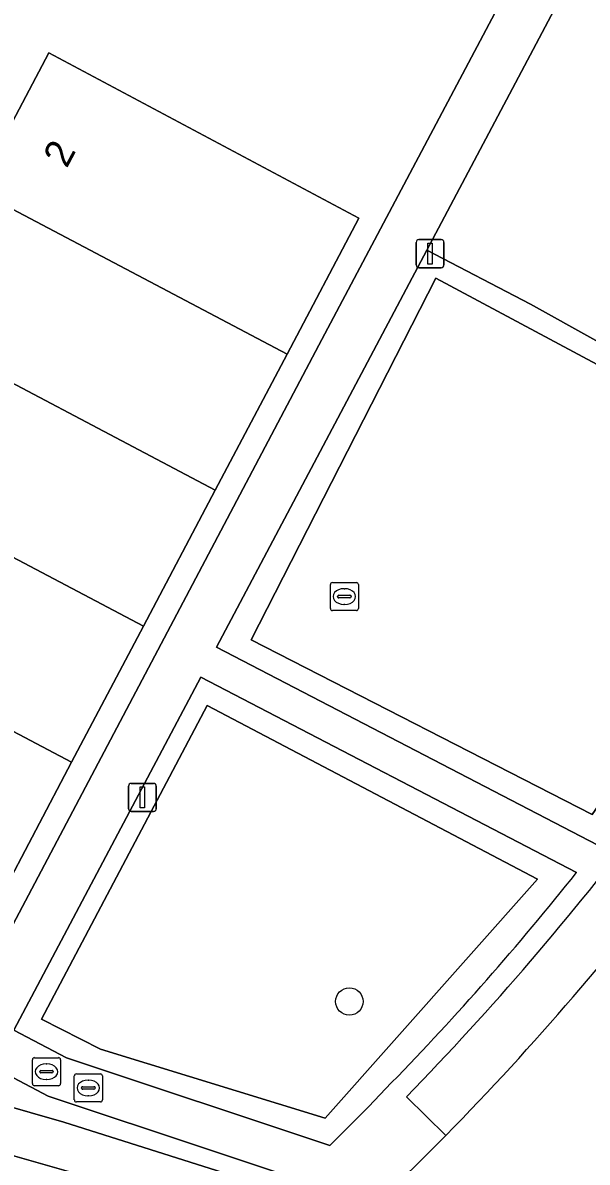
# Model space of a CAD drawing. Extents: x 160455 to 162082, y 388339 to 389736.
# Drawn here: x 160968.58 to 160988.69, y 389447.27 to 389487.88 of the extents above; entities that cross this region are included whole.
import ezdxf

# ---------------------------------------------------------------- set-up
doc = ezdxf.new("R2010")
doc.units = 0
for name, color, linetype in [('IMGEO_Boom', 7, 'Continuous'), ('IMGEO_Erf', 7, 'Continuous'), ('IMGEO_Gemengd_bos', 7, 'Continuous'), ('IMGEO_Groenvoorziening', 7, 'Continuous'), ('IMGEO_Haag', 7, 'Continuous'), ('IMGEO_Lichtmast', 7, 'Continuous'), ('IMGEO_Oever', 7, 'Continuous'), ('IMGEO_Pand', 7, 'Continuous'), ('IMGEO_Pand_nummerreeks', 7, 'Continuous'), ('IMGEO_Parkeervlak_halfverhard', 7, 'Continuous'), ('IMGEO_Rijbaan_lokaal_gesloten', 7, 'Continuous'), ('IMGEO_Rioolput', 7, 'Continuous'), ('IMGEO_Voetpad_open', 7, 'Continuous'), ('IMGEO_Waterloop', 7, 'Continuous')]:
    doc.layers.add(name, color=color, linetype=linetype)

msp = doc.modelspace()

# ---------------------------------------------------------------- linework, layer by layer
at = {"layer": 'IMGEO_Boom'}
msp.add_circle((160980.213, 389452.994), 0.489, dxfattribs=at)
at = {"layer": 'IMGEO_Erf'}
for points in [[(160965.969, 389451.479), (160979.236, 389476.589), (160996.483, 389509.148), (160954.107, 389516.345)], [(160966.92, 389481.921), (160969.5, 389486.807), (160980.554, 389480.924), (160977.995, 389476.075), (160975.435, 389471.227), (160972.876, 389466.378), (160970.317, 389461.529), (160967.757, 389456.681)]]:
    msp.add_lwpolyline(points, dxfattribs=at)
at = {"layer": 'IMGEO_Gemengd_bos'}
msp.add_lwpolyline([(160979.931, 389444.523), (160981.153, 389445.737), (160969.485, 389449.619), (160965.969, 389451.479), (160965.227, 389450.075), (160970.04, 389448.696), (160976.899, 389446.52)], dxfattribs=at)
at = {"layer": 'IMGEO_Groenvoorziening'}
for points in [[(161019.769, 389505.154), (161018.079, 389505.426), (160998.354, 389508.831), (160982.975, 389479.779), (160986.663, 389477.857), (160997.988, 389471.555)], [(160996.988, 389471.452), (160983.29, 389478.783), (160976.71, 389465.886), (160988.867, 389459.666)], [(160996.988, 389471.452), (160988.867, 389459.666), (160976.71, 389465.886), (160983.29, 389478.783)], [(160986.923, 389457.351), (160975.152, 389463.548), (160969.249, 389452.363), (160971.35, 389451.297), (160979.348, 389448.834)], [(160986.923, 389457.351), (160979.348, 389448.834), (160971.35, 389451.297), (160969.249, 389452.363), (160975.152, 389463.548)]]:
    msp.add_lwpolyline(points, close=True, dxfattribs=at)
for points in [[(160995.011, 389466.963), (160997.988, 389471.555), (160986.663, 389477.857), (160982.975, 389479.779), (160975.482, 389465.625), (160989.071, 389458.569)], [(160988.306, 389457.593), (160974.918, 389464.559), (160968.252, 389451.968), (160970.135, 389450.988), (160979.522, 389447.865), (160980.891, 389449.239), (160981.72, 389450.103)]]:
    msp.add_lwpolyline(points, dxfattribs=at)
for centre, radius, start, end in [((160910.839, 389519.07), 98.897, 315.78428, 321.56502), ((160919.85, 389511.68), 96.758, 314.36242, 326.23968)]:
    msp.add_arc(centre, radius, start, end, dxfattribs=at)
at = {"layer": 'IMGEO_Haag'}
for points in [[(160995.011, 389466.963), (160997.988, 389471.555), (160986.663, 389477.857), (160982.975, 389479.779), (160975.482, 389465.625), (160989.071, 389458.569)], [(160988.306, 389457.593), (160974.918, 389464.559), (160968.252, 389451.968), (160970.135, 389450.988), (160979.522, 389447.865), (160980.891, 389449.239), (160981.72, 389450.103)]]:
    msp.add_lwpolyline(points, dxfattribs=at)
for points in [[(160996.988, 389471.452), (160988.867, 389459.666), (160976.71, 389465.886), (160983.29, 389478.783)], [(160986.923, 389457.351), (160979.348, 389448.834), (160971.35, 389451.297), (160969.249, 389452.363), (160975.152, 389463.548)]]:
    msp.add_lwpolyline(points, close=True, dxfattribs=at)
msp.add_arc((160910.839, 389519.07), 98.897, 315.78428, 321.56502, dxfattribs=at)
at = {"layer": 'IMGEO_Lichtmast'}
for p, q in [((160982.593, 389479.254), (160982.593, 389480.054)), ((160982.593, 389480.054), (160982.593, 389479.254)), ((160982.693, 389480.154), (160983.483, 389480.154)), ((160983.483, 389480.154), (160982.693, 389480.154)), ((160983.583, 389480.054), (160983.583, 389479.254)), ((160983.583, 389479.254), (160983.583, 389480.054)), ((160983.483, 389479.154), (160982.693, 389479.154)), ((160982.693, 389479.154), (160983.483, 389479.154)), ((160972.342, 389459.869), (160972.342, 389460.669)), ((160972.342, 389460.669), (160972.342, 389459.869)), ((160972.442, 389460.769), (160973.232, 389460.769)), ((160973.232, 389460.769), (160972.442, 389460.769)), ((160973.332, 389460.669), (160973.332, 389459.869)), ((160973.332, 389459.869), (160973.332, 389460.669)), ((160973.232, 389459.769), (160972.442, 389459.769)), ((160972.442, 389459.769), (160973.232, 389459.769))]:
    msp.add_line(p, q, dxfattribs=at)
for points in [[(160983.013, 389480.029), (160983.163, 389480.029), (160983.163, 389479.279), (160983.013, 389479.279), (160983.013, 389480.029)], [(160972.762, 389460.644), (160972.912, 389460.644), (160972.912, 389459.894), (160972.762, 389459.894), (160972.762, 389460.644)]]:
    msp.add_lwpolyline(points, dxfattribs=at)
for centre, start, end in [((160982.693, 389480.054), 90, 180), ((160982.693, 389480.054), 90, 180), ((160983.483, 389480.054), 0, 90), ((160983.483, 389480.054), 360, 90), ((160982.693, 389479.254), 180, 270), ((160982.693, 389479.254), 180, 270), ((160983.483, 389479.254), 270, 0), ((160983.483, 389479.254), 270, 0), ((160972.442, 389460.669), 90, 180), ((160972.442, 389460.669), 90, 180), ((160973.232, 389460.669), 0, 90), ((160973.232, 389460.669), 360, 90), ((160972.442, 389459.869), 180, 270), ((160972.442, 389459.869), 180, 270), ((160973.232, 389459.869), 270, 0), ((160973.232, 389459.869), 270, 0)]:
    msp.add_arc(centre, 0.1, start, end, dxfattribs=at)
at = {"layer": 'IMGEO_Oever'}
msp.add_lwpolyline([(160920.954, 389469.146), (160921.418, 389470.104), (160946.96, 389455.969), (160953.752, 389452.718), (160957.293, 389450.919), (160964.375, 389448.597), (160974.534, 389445.694), (160974.301, 389444.475), (160959.847, 389448.539), (160955.9, 389449.874)], close=True, dxfattribs=at)
msp.add_lwpolyline([(160976.899, 389446.52), (160970.04, 389448.696), (160965.227, 389450.075), (160959.085, 389451.836), (160947.623, 389457.049)], dxfattribs=at)
at = {"layer": 'IMGEO_Pand'}
for points in [[(160969.5, 389486.807), (160966.92, 389481.921), (160977.995, 389476.075), (160980.554, 389480.924)], [(160966.92, 389481.921), (160964.359, 389477.073), (160975.435, 389471.227), (160977.995, 389476.075)], [(160964.359, 389477.073), (160961.034, 389478.829), (160958.595, 389474.21), (160961.92, 389472.454), (160961.799, 389472.225), (160972.876, 389466.378), (160975.435, 389471.227)], [(160961.799, 389472.225), (160959.238, 389467.377), (160970.317, 389461.529), (160972.876, 389466.378)], [(160959.238, 389467.377), (160956.678, 389462.529), (160967.757, 389456.681), (160970.317, 389461.529)]]:
    msp.add_lwpolyline(points, close=True, dxfattribs=at)
at = {"layer": 'IMGEO_Parkeervlak_halfverhard'}
msp.add_lwpolyline([(160982.25, 389449.599), (160983.656, 389448.223)], dxfattribs=at)
for centre, radius, start, end in [((160906.545, 389523.191), 105.579, 315.81091, 322.92483), ((160909.107, 389521.245), 104.353, 315.59281, 322.96276)]:
    msp.add_arc(centre, radius, start, end, dxfattribs=at)
at = {"layer": 'IMGEO_Rijbaan_lokaal_gesloten'}
msp.add_lwpolyline([(160983.656, 389448.223), (160981.153, 389445.737), (160979.931, 389444.523), (160978.231, 389442.835), (160976.415, 389441.243), (160970.615, 389436.623), (160968.715, 389435.242), (160968.479, 389435.163), (160974.579, 389430.703)], dxfattribs=at)
for centre, radius, start, end in [((160923.121, 389508.736), 90.562, 314.03763, 326.64702), ((160909.107, 389521.245), 104.353, 315.59281, 322.96276)]:
    msp.add_arc(centre, radius, start, end, dxfattribs=at)
at = {"layer": 'IMGEO_Rioolput'}
for p, q in [((160979.536, 389467.005), (160979.536, 389467.857)), ((160979.611, 389467.931), (160980.463, 389467.931)), ((160980.024, 389467.711), (160980.049, 389467.711)), ((160980.537, 389467.857), (160980.537, 389467.005)), ((160979.795, 389467.425), (160979.795, 389467.437)), ((160980.233, 389467.388), (160979.835, 389467.388)), ((160979.838, 389467.474), (160980.236, 389467.474)), ((160980.279, 389467.437), (160980.279, 389467.425)), ((160980.463, 389466.931), (160979.611, 389466.931)), ((160980.047, 389467.151), (160980.022, 389467.151)), ((160968.92, 389450.067), (160968.92, 389450.919)), ((160968.995, 389450.993), (160969.847, 389450.993)), ((160969.408, 389450.773), (160969.433, 389450.773)), ((160969.921, 389450.919), (160969.921, 389450.067)), ((160969.179, 389450.487), (160969.179, 389450.499)), ((160969.617, 389450.45), (160969.219, 389450.45)), ((160969.222, 389450.536), (160969.62, 389450.536)), ((160969.431, 389450.213), (160969.406, 389450.213)), ((160969.663, 389450.499), (160969.663, 389450.487)), ((160970.413, 389449.488), (160970.413, 389450.34)), ((160970.488, 389450.414), (160971.34, 389450.414)), ((160971.414, 389450.34), (160971.414, 389449.488)), ((160969.847, 389449.993), (160968.995, 389449.993)), ((160970.672, 389449.908), (160970.672, 389449.92)), ((160971.11, 389449.871), (160970.712, 389449.871)), ((160970.715, 389449.957), (160971.113, 389449.957)), ((160970.901, 389450.194), (160970.926, 389450.194)), ((160971.156, 389449.92), (160971.156, 389449.908)), ((160971.34, 389449.414), (160970.488, 389449.414)), ((160970.924, 389449.634), (160970.899, 389449.634))]:
    msp.add_line(p, q, dxfattribs=at)
for points in [[(160979.536, 389467.005), (160979.536, 389467.857)], [(160979.611, 389467.931), (160980.463, 389467.931)], [(160980.537, 389467.857), (160980.537, 389467.005)], [(160980.463, 389466.931), (160979.611, 389466.931)], [(160968.92, 389450.067), (160968.92, 389450.919)], [(160968.995, 389450.993), (160969.847, 389450.993)], [(160969.921, 389450.919), (160969.921, 389450.067)], [(160970.413, 389449.488), (160970.413, 389450.34)], [(160970.488, 389450.414), (160971.34, 389450.414)], [(160971.414, 389450.34), (160971.414, 389449.488)], [(160969.847, 389449.993), (160968.995, 389449.993)], [(160971.34, 389449.414), (160970.488, 389449.414)]]:
    msp.add_lwpolyline(points, dxfattribs=at)
for centre, radius, start, end in [((160979.613, 389467.855), 0.0765, 91.552, 178.448), ((160979.613, 389467.855), 0.0765, 91.552, 178.448), ((160980.461, 389467.855), 0.0765, 1.552, 88.448), ((160980.461, 389467.855), 0.0765, 1.552, 88.448), ((160979.835, 389467.434), 0.0403, 85.8775, 175.7526), ((160979.832, 389467.424), 0.0366, 178.938, 274.7102), ((160980.236, 389467.431), 0.043, 264.8664, 352.4533), ((160980.24, 389467.436), 0.0386, 1.7309, 96.639), ((160979.613, 389467.007), 0.0765, 181.552, 268.448), ((160979.613, 389467.007), 0.0765, 181.552, 268.448), ((160980.461, 389467.007), 0.0765, 271.552, 358.448), ((160980.461, 389467.007), 0.0765, 271.552, 358.448), ((160968.997, 389450.917), 0.0765, 91.552, 178.448), ((160968.997, 389450.917), 0.0765, 91.552, 178.448), ((160969.845, 389450.917), 0.0765, 1.552, 88.448), ((160969.845, 389450.917), 0.0765, 1.552, 88.448), ((160969.219, 389450.496), 0.0403, 85.8775, 175.7526), ((160969.216, 389450.486), 0.0366, 178.938, 274.7102), ((160969.62, 389450.493), 0.043, 264.8664, 352.4533), ((160969.624, 389450.498), 0.0386, 1.7309, 96.639), ((160970.49, 389450.338), 0.0765, 91.552, 178.448), ((160970.49, 389450.338), 0.0765, 91.552, 178.448), ((160971.338, 389450.338), 0.0765, 1.552, 88.448), ((160971.338, 389450.338), 0.0765, 1.552, 88.448), ((160968.997, 389450.069), 0.0765, 181.552, 268.448), ((160968.997, 389450.069), 0.0765, 181.552, 268.448), ((160969.845, 389450.069), 0.0765, 271.552, 358.448), ((160969.845, 389450.069), 0.0765, 271.552, 358.448), ((160970.712, 389449.917), 0.0403, 85.8775, 175.7526), ((160970.709, 389449.907), 0.0366, 178.938, 274.7102), ((160971.113, 389449.914), 0.043, 264.8664, 352.4533), ((160971.117, 389449.919), 0.0386, 1.7309, 96.639), ((160970.49, 389449.49), 0.0765, 181.552, 268.448), ((160970.49, 389449.49), 0.0765, 181.552, 268.448), ((160971.338, 389449.49), 0.0765, 271.552, 358.448), ((160971.338, 389449.49), 0.0765, 271.552, 358.448)]:
    msp.add_arc(centre, radius, start, end, dxfattribs=at)
for centre, major_axis, ratio, start_param, end_param in [((160980.023, 389467.431), (-0.387, 0.002), 0.722429, 4.712389, 7.853982), ((160980.048, 389467.431), (-0.39, 0.002), 0.717154, 1.570796, 4.712389), ((160969.407, 389450.493), (-0.387, 0.002), 0.722429, 4.712389, 7.853982), ((160969.432, 389450.493), (-0.39, 0.002), 0.717154, 1.570796, 4.712389), ((160970.9, 389449.914), (-0.387, 0.002), 0.722429, 4.712389, 7.853982), ((160970.925, 389449.914), (-0.39, 0.002), 0.717154, 1.570796, 4.712389)]:
    msp.add_ellipse(centre, major_axis=major_axis, ratio=ratio, start_param=start_param, end_param=end_param, dxfattribs=at)
at = {"layer": 'IMGEO_Voetpad_open'}
for points in [[(160989.071, 389458.569), (160975.482, 389465.625), (160982.975, 389479.779), (160998.354, 389508.831), (160996.483, 389509.148), (160979.236, 389476.589), (160965.969, 389451.479), (160969.485, 389449.619), (160981.153, 389445.737), (160983.656, 389448.223)], [(160970.135, 389450.988), (160968.252, 389451.968), (160974.918, 389464.559), (160988.306, 389457.593)], [(160981.72, 389450.103), (160980.891, 389449.239), (160979.522, 389447.865), (160970.135, 389450.988)], [(160983.656, 389448.223), (160982.25, 389449.599)]]:
    msp.add_lwpolyline(points, dxfattribs=at)
for centre, radius, start, end in [((160906.545, 389523.191), 105.579, 315.81091, 322.92483), ((160923.121, 389508.736), 90.562, 314.03763, 326.64702), ((160910.839, 389519.07), 98.897, 315.78428, 321.56502), ((160919.85, 389511.68), 96.758, 314.36242, 326.23968)]:
    msp.add_arc(centre, radius, start, end, dxfattribs=at)
at = {"layer": 'IMGEO_Waterloop'}
msp.add_lwpolyline([(160920.954, 389469.146), (160955.9, 389449.874), (160959.847, 389448.539), (160974.301, 389444.475), (160974.534, 389445.694), (160964.375, 389448.597), (160957.293, 389450.919), (160953.752, 389452.718), (160946.96, 389455.969), (160921.418, 389470.104)], close=True, dxfattribs=at)

# ---------------------------------------------------------------- texts
at = {"layer": 'IMGEO_Pand_nummerreeks'}
msp.add_text('2', height=1, rotation=61.9654, dxfattribs=at).set_placement((160970.142, 389482.671))

doc.saveas('drawing.dxf')
